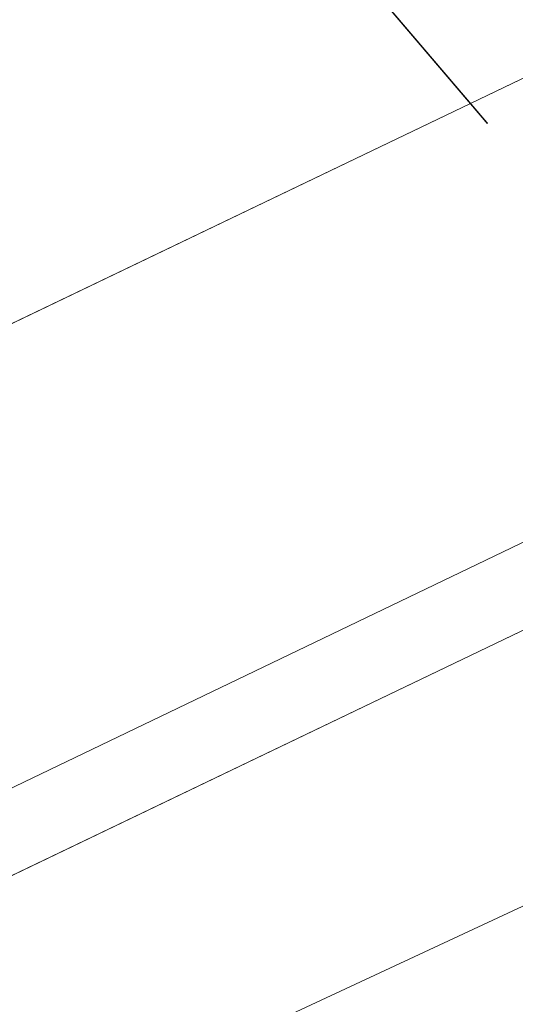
# Model space of a CAD drawing. Header units: metres. Extents: x 163628 to 168255, y 402691 to 405367.
# Tile 739 of 1056: x 165578 to 165594, y 403943 to 403976. Entities that reach past the tile are written whole.
import ezdxf

# ---------------------------------------------------------------- set-up
doc = ezdxf.new("R2010")
doc.units = ezdxf.units.M
doc.linetypes.add('X-CA190022.004-UO-TXT_Tekst 1op200_v0.1$0$AL-TEKENBLADGRENS', pattern=[11.5, 2.5, -1.5, 1, -1.5, 1, -1.5, 2.5])
doc.layers.add('X-CA190022.004-UO-KAD_Percelen$0$B-WE-KG-GRENS_PERCEEL-GV', color=150, linetype='Continuous', lineweight=9)
doc.layers.add('X-CA190022.004-UO-TXT_Tekst 1op200_v0.1$0$X-XX-AL-TEKENBLADGRENS-G', color=7, linetype='X-CA190022.004-UO-TXT_Tekst 1op200_v0.1$0$AL-TEKENBLADGRENS', lineweight=35)

msp = doc.modelspace()

# ---------------------------------------------------------------- linework, layer by layer
at = {"layer": 'X-CA190022.004-UO-KAD_Percelen$0$B-WE-KG-GRENS_PERCEEL-GV', "flags": 128}
for points in [[(166065.042, 404200.465), (166041.926, 404189.363), (166023.223, 404182.831), (165990.558, 404171.423), (165938.548, 404153.162), (165930.453, 404150.365), (165918.419, 404145.608), (165901.497, 404138.017), (165892.31, 404133.699), (165708.473, 404044.999), (165599.646, 403976.588), (165523.606, 403940.115), (165534.04, 403930.46), (165539.64, 403933.24), (165542.346, 403933.605), (165621.603, 403971.698), (165662.681, 403991.47), (165708.511, 404013.797), (165779.462, 404047.714), (166030.162, 404168.179), (166047.391, 404176.457), (166064, 404184.434), (166064, 404193)], [(165553.353, 403924.827), (165560.384, 403931.829), (165561.53, 403932.97), (165573.41, 403938.44), (165577.812, 403936.219), (165582.43, 403940.94), (165606.3, 403952.07), (165608.95, 403950.48), (165610.236, 403950.957), (165612.55, 403954.71), (165608.65, 403957.02), (165604.67, 403957.98), (165595.55, 403956.25), (165550.7, 403934.73), (165542.346, 403933.605), (165539.64, 403933.24), (165534.04, 403930.46), (165546.98, 403918.48)], [(165577.812, 403936.219), (165590.24, 403929.58), (165594.244, 403927.441), (165610.236, 403950.957), (165608.95, 403950.48), (165606.3, 403952.07), (165582.43, 403940.94)]]:
    msp.add_lwpolyline(points, close=True, dxfattribs=at)
for points in [[(166030.162, 404168.179), (165779.462, 404047.714), (165708.511, 404013.797), (165662.681, 403991.47), (165621.603, 403971.698), (165542.346, 403933.605), (165550.7, 403934.73), (165595.55, 403956.25), (165604.67, 403957.98), (165608.65, 403957.02), (165612.55, 403954.71), (165614.98, 403958.31), (165626.081, 403963.454), (165764.026, 404027.374), (165767.745, 404019.359), (165801.387, 404035.794), (165812.66, 404029.765), (165829.051, 404041.163), (165870.841, 404057.236), (165875.533, 404059.093), (165872.288, 404067.933), (166030.75, 404129.04)], [(165876.78, 404133.76), (165810.2, 404106.56), (165743.98, 404077.52), (165725.38, 404071), (165711.02, 404064.79), (165697.8, 404056.67), (165675.73, 404041.52), (165569.64, 403990.51), (165536.1, 403968.17), (165517, 403947.26), (165516.49, 403946.7), (165523.606, 403940.115), (165599.646, 403976.588), (165708.473, 404044.999), (165892.31, 404133.699)]]:
    msp.add_lwpolyline(points, dxfattribs=at)
at = {"layer": 'X-CA190022.004-UO-TXT_Tekst 1op200_v0.1$0$X-XX-AL-TEKENBLADGRENS-G', "const_width": 0.05, "flags": 128}
msp.add_lwpolyline([(165560.566, 404011.08), (165593.369, 403972.63)], dxfattribs=at)

doc.saveas('drawing.dxf')
